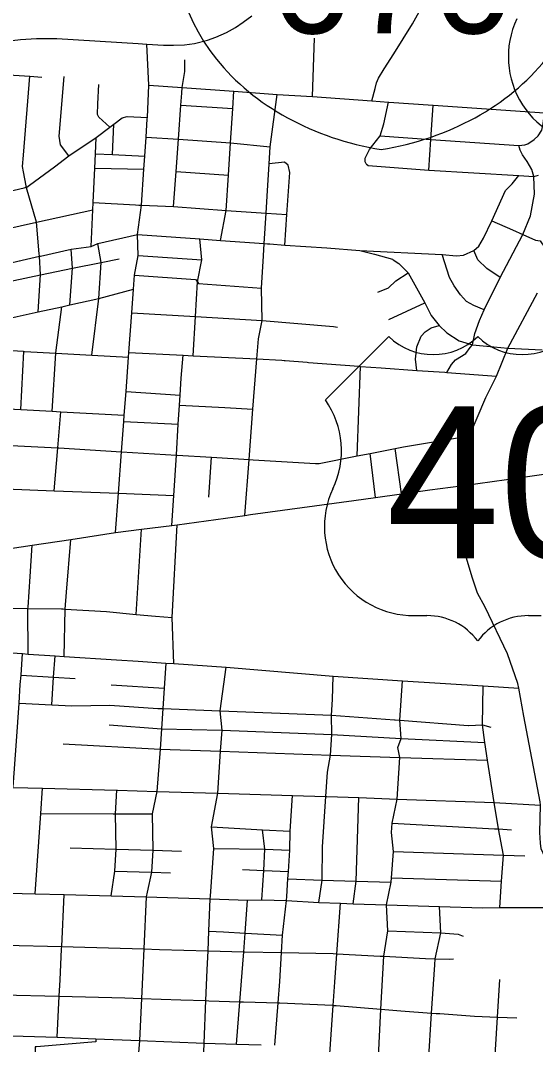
# Model space of a CAD drawing. Extents: x 1755200 to 1902939, y 644115 to 788070.
# Drawn here: x 1838166 to 1842872, y 712005 to 721369 of the extents above; entities that cross this region are included whole.
import ezdxf

# ---------------------------------------------------------------- set-up
doc = ezdxf.new("R2010")
doc.units = 0
for name, color, linetype in [('GM_X_City_Street', 7, 'Continuous'), ('GM_X_Interchange_Ramps', 7, 'Continuous'), ('GM_X_Interstate_Shield', 7, 'Continuous'), ('GM_X_US_Route', 7, 'Continuous'), ('GM_X_US_Shield', 7, 'Continuous')]:
    doc.layers.add(name, color=color, linetype=linetype)

msp = doc.modelspace()

# ---------------------------------------------------------------- linework, layer by layer
at = {"layer": 'GM_X_City_Street'}
for points in [[(1841488.9, 720925.6), (1841577.9, 721064.4), (1841749.2, 721337.6), (1841940.2, 721685.7), (1841974.9, 721749.9), (1841994, 721783.8), (1842205.8, 722173.6), (1842240.5, 722236.9), (1842274.4, 722298.6), (1842298.8, 722341.9)], [(1839241.2, 721158.8), (1839320.5, 721153.8), (1839471.3, 721143.7), (1839563.2, 721141.9), (1839663.3, 721147.4), (1839755.3, 721159.4), (1839873.8, 721188.8), (1839950.1, 721216.3), (1840049.4, 721258.6), (1840129.4, 721305.5), (1840199.2, 721353.3), (1840278.2, 721411.2)], [(1837280.1, 721053.7), (1837310.4, 721059.2), (1837635.9, 721113.6), (1837986.2, 721174.6), (1838166, 721195.3), (1838311.2, 721204), (1838496.3, 721205.5), (1839241.2, 721158.8)], [(1839324.4, 720468.8), (1839325.2, 720482.7), (1839338.4, 720776.3), (1839320.5, 721153.8)], [(1840835.5, 720672.7), (1840851.2, 721206.3)], [(1839639.5, 720703.7), (1839642.9, 720755), (1839667.9, 720902.9), (1839666.1, 721009.5)], [(1837288.6, 720921.9), (1837449.5, 720911.6), (1837607.4, 720899.4), (1838251.1, 720860.2), (1838360.3, 720851.5)], [(1838216.3, 719856.9), (1838193.5, 719984), (1838182.9, 720034.4), (1838191.9, 720136.4), (1838251.1, 720860.2)], [(1838608, 720132.3), (1838530.7, 720231.1), (1838519, 720311.6), (1838564.5, 720855.6)], [(1841376.5, 720633.8), (1841405.4, 720748.2), (1841418.5, 720798.6), (1841435.8, 720842.8), (1841488.9, 720925.6)], [(1838981.5, 720393.4), (1838882.1, 720485.8), (1838868.8, 720510.3), (1838871.6, 720606.4), (1838880.6, 720784.5)], [(1839338.4, 720776.3), (1839642.9, 720755), (1840115.9, 720722.3), (1840511.7, 720693.4), (1840672.2, 720683.1)], [(1839565.1, 719668.6), (1839588.3, 719986.6), (1839609.1, 720284), (1839632.1, 720594.8), (1839639.5, 720703.7)], [(1839993, 719357.5), (1840044.8, 719630.7), (1840065.1, 719954.2), (1840083.7, 720249.2), (1840105.1, 720564.6), (1840115.9, 720722.3)], [(1840215.6, 716843.8), (1840254.8, 717354.1), (1840290, 717814.4), (1840325.2, 718273.5), (1840339.3, 718458.2), (1840375.1, 718624), (1840368.4, 718922.3), (1840386.9, 719216.6), (1840393.4, 719329.1), (1840409.5, 719607.5), (1840418.4, 719761), (1840437.3, 720058.9), (1840447, 720213.2), (1840511.7, 720693.4)], [(1840672.2, 720683.1), (1840835.5, 720672.7), (1841376.5, 720633.8), (1841528.7, 720621.4), (1841532.3, 720621.1)], [(1839632.1, 720594.8), (1840105.1, 720564.6)], [(1841324.9, 720057.7), (1841313.9, 720076.8), (1841315.9, 720108.9), (1841332.4, 720147.8), (1841356.4, 720189.8), (1841384.1, 720229.8), (1841451.6, 720314.9), (1841487.4, 720422.7), (1841528.7, 720621.4)], [(1841532.3, 720621.1), (1841937.9, 720595.3), (1842954.6, 720525.1), (1843508.8, 720487.2)], [(1841896.9, 720000.8), (1841915.7, 720281), (1841937.9, 720595.3)], [(1838249.4, 719863.7), (1838477, 720030.2), (1838608, 720132.3), (1838856.9, 720299.1), (1838981.5, 720393.4), (1839017.9, 720420), (1839096, 720477.6), (1839141.9, 720490.4), (1839325.2, 720482.7)], [(1839034.8, 716685.9), (1839061.3, 717045.2), (1839089.4, 717425.6), (1839109.7, 717701.6), (1839114, 717759.7), (1839129.9, 717975.2), (1839153.1, 718289.5), (1839156.3, 718333.5), (1839183.1, 718695.7), (1839199.1, 718913.4), (1839208.4, 719039.6), (1839241.3, 719220.3), (1839235.9, 719411.2), (1839272, 719680), (1839293.7, 720008.8), (1839301.4, 720128.3), (1839313.9, 720303), (1839324.4, 720468.8)], [(1841451.6, 720314.9), (1841915.7, 720281), (1842719.9, 720225.4), (1842774.8, 720231.6), (1842802.9, 720240.3), (1842860.2, 720280.4), (1842896.9, 720313.7), (1842930, 720365.4), (1842942.4, 720424.7), (1842954.6, 720525.1)], [(1839006.4, 720142.1), (1839017.9, 720420)], [(1838810.3, 719303.7), (1838826.1, 719638.6), (1838829.7, 719705.5), (1838845.9, 720018.8), (1838851, 720149.1), (1838856.9, 720299.1)], [(1839313.9, 720303), (1839609.1, 720284), (1840083.7, 720249.2), (1840447, 720213.2)], [(1842856, 719942.3), (1842856, 719942.5), (1842839.4, 720006.8), (1842796.5, 720080.9), (1842753.7, 720139.3), (1842732.2, 720184.2), (1842719.9, 720225.4)], [(1838851, 720149.1), (1839006.4, 720142.1), (1839301.4, 720128.3)], [(1838845.9, 720018.8), (1839293.7, 720008.8)], [(1840581.9, 719315.7), (1840600.8, 719595.3), (1840626.7, 719979.7), (1840612.6, 720046.2), (1840579.3, 720073.2), (1840437.3, 720058.9)], [(1841324.9, 720057.7), (1841344.1, 720042.8), (1841896.9, 720000.8), (1842720.2, 719951.5)], [(1839588.3, 719986.6), (1840065.1, 719954.2)], [(1841266.8, 719266), (1842018, 719230.2), (1842149.8, 719217), (1842212.9, 719222.4), (1842308.4, 719265.3), (1842353.2, 719306.2), (1842396.1, 719378.3), (1842474, 719536.2), (1842598.7, 719812.9), (1842659.1, 719875.3), (1842720.2, 719951.5), (1842856, 719942.5), (1842898.4, 719953.7)], [(1842275.6, 718377.2), (1842294.7, 718401.9), (1842316.2, 718505.2), (1842359, 718624.1), (1842401.9, 718723.5), (1842548.1, 719017.8), (1842756.6, 719413.4), (1842824.8, 719582.9), (1842861.8, 719781.7), (1842856, 719942.3)], [(1835869.2, 719309.9), (1835880.2, 719312.4), (1836005.1, 719322.4), (1836526.9, 719455.7), (1836689.1, 719487.6), (1836863.1, 719530.7), (1837204.9, 719607), (1837537.7, 719681), (1837659.6, 719714.4), (1837830.2, 719753.8), (1838198, 719838.9), (1838218.7, 719843.7), (1838223.6, 719844.9), (1838249.4, 719863.7)], [(1838337.7, 719234.5), (1838313.3, 719525.2), (1838219.7, 719838.7), (1838218.7, 719843.7), (1838217.7, 719849), (1838216.3, 719856.9)], [(1837290.4, 719296.7), (1838313.3, 719525.2), (1838826.1, 719638.6)], [(1838829.7, 719705.5), (1839217.3, 719683.5), (1839246.6, 719681.6)], [(1839246.6, 719681.6), (1839272, 719680), (1839565.1, 719668.6), (1840044.8, 719630.7), (1840409.5, 719607.5), (1840600.8, 719595.3)], [(1842474, 719536.2), (1842662.8, 719454.2)], [(1842662.8, 719454.2), (1842756.6, 719413.4), (1842871.6, 719358.8), (1842914.5, 719353), (1842953.4, 719296.5), (1842988.5, 719236.1), (1843027.5, 719140.6)], [(1837377.9, 718995), (1837716.7, 719066.5), (1837750.9, 719074.5), (1837967.7, 719128.7), (1838340.1, 719212.8), (1838349.4, 719214.9), (1838628.5, 719276.7), (1838810.3, 719303.7), (1838871.1, 719330.5), (1839235.9, 719411.2)], [(1839235.9, 719411.2), (1839805.3, 719370.8), (1839993, 719357.5), (1840393.4, 719329.1), (1840423.6, 719327)], [(1839742.6, 718303.4), (1839763.6, 718660.7), (1839782.3, 718978.9), (1839823.8, 719181.7), (1839805.3, 719370.8)], [(1838616.7, 718768.6), (1838639.9, 719105), (1838628.5, 719276.7)], [(1838816.3, 718308.4), (1838882.9, 718826.8), (1838902.5, 719155.1), (1838871.1, 719330.5)], [(1840423.6, 719327), (1840443.7, 719325.5), (1840581.9, 719315.7), (1840965.2, 719288.5), (1841266.8, 719266)], [(1841266.8, 719266), (1841399.9, 719232.2), (1841564.6, 719185.4), (1841569.3, 719182.3), (1841571.5, 719180.9)], [(1842548.1, 719017.8), (1842426.7, 719101), (1842344.9, 719181.4), (1842308.4, 719265.3)], [(1837740.9, 718913.6), (1837959.9, 718959.9), (1838348.7, 719043.7), (1838639.9, 719105), (1838902.5, 719155.1)], [(1838327.5, 718704.3), (1838348.7, 719043.7), (1838340.1, 719212.8), (1838339.1, 719217.9), (1838337.7, 719234.5)], [(1838902.5, 719155.1), (1839068, 719190.1)], [(1839241.3, 719220.3), (1839823.8, 719181.7)], [(1841571.5, 719180.9), (1841621.6, 719147.7), (1841708.1, 719062.6), (1841860.1, 718785.9), (1841918.2, 718672.3), (1841990.7, 718581.2), (1842061.8, 718513.9), (1842175.8, 718440.5), (1842294.7, 718401.9), (1842490.4, 718385.5), (1842619.3, 718372.1)], [(1842401.9, 718723.5), (1842307, 718761.6), (1842242, 718799.4), (1842187.7, 718859.1), (1842128, 718941), (1842086.1, 719018.3), (1842018, 719230.2)], [(1841432, 718884.5), (1841527.2, 718923.9), (1841597, 718988.1), (1841708.1, 719062.6)], [(1839208.4, 719039.6), (1839764.5, 719001.6), (1839782.3, 718978.9), (1839793.4, 718964.7), (1840368.4, 718922.3)], [(1837944.1, 718620), (1838135.9, 718662.2), (1838327.5, 718704.3), (1838543.3, 718751.8), (1838616.7, 718768.6), (1838882.9, 718826.8), (1839199.1, 718913.4)], [(1841531, 718635.1), (1841860.1, 718785.9)], [(1838488.6, 718328.5), (1838543.3, 718751.8)], [(1839183.1, 718695.7), (1839763.6, 718660.7), (1840375.1, 718624), (1841025.2, 718571.9), (1841062.3, 718564)], [(1841786.1, 718168.1), (1841774.8, 718271.4), (1841786, 718385.3), (1841826.8, 718482.4), (1841863.9, 718521.4), (1841917, 718558), (1841990.7, 718581.2)], [(1837268.9, 718399.8), (1837726.5, 718373.6), (1838190.6, 718343.6), (1838195.1, 718343.3), (1838201.9, 718343)], [(1838167.7, 717811.8), (1838195.1, 718343.3)], [(1838201.9, 718343), (1838488.4, 718326.9), (1838816.3, 718308.4), (1839153.1, 718289.5)], [(1838455.3, 717796), (1838488.4, 718326.9), (1838488.6, 718328.5)], [(1839156.3, 718333.5), (1839652.8, 718308), (1839742.6, 718303.4), (1840325.2, 718273.5), (1840553.9, 718261.7), (1840574.4, 718260.1)], [(1839589.9, 717395.9), (1839607.9, 717677.2), (1839619, 717851.1), (1839624.9, 717943.6), (1839634.7, 718097.2), (1839652.8, 718308)], [(1842062.1, 718150.7), (1842103.7, 718222.6), (1842140.8, 718265.5), (1842234.3, 718324), (1842275.6, 718377.2)], [(1842619.3, 718372.1), (1842933.1, 718357.8)], [(1840574.4, 718260.1), (1840585.5, 718259.3), (1840784.1, 718243.8)], [(1840784.1, 718243.8), (1840796.1, 718242.9), (1841256, 718207)], [(1841241.8, 717386.7), (1841272.6, 718205.7)], [(1841256, 718207), (1841272.6, 718205.7), (1841460.6, 718193.4), (1841786.1, 718168.1), (1842042.9, 718151.9)], [(1842042.9, 718151.9), (1842062.1, 718150.7), (1842515, 718117.4)], [(1839129.9, 717975.2), (1839624.9, 717943.6)], [(1837199.9, 717865.2), (1837668.3, 717839.3), (1837868, 717828.4), (1838052.2, 717818.2), (1838167.7, 717811.8), (1838455.3, 717796), (1838533.3, 717791.7), (1839114, 717759.7)], [(1839619, 717851.1), (1840031.9, 717828.5), (1840031.9, 717828.5)], [(1838472.9, 717069.1), (1838505.6, 717461.1), (1838533.3, 717791.7)], [(1840031.9, 717828.5), (1840290, 717814.4)], [(1839109.7, 717701.6), (1839607.9, 717677.2)], [(1840293, 717351.8), (1840860.5, 717316.8), (1840894.5, 717318.5), (1841241.8, 717386.7), (1841361, 717410.1), (1841588.1, 717454.7), (1841664.3, 717469.7), (1842269.1, 717569.9)], [(1837147.6, 717375.3), (1837174.1, 717379.2), (1837543.1, 717433.6), (1837845.2, 717478.2), (1837848.9, 717478.7), (1837899, 717488.3), (1837963.1, 717491.7), (1838042.1, 717485.5), (1838079, 717482.7), (1838505.6, 717461.1), (1838515, 717460.6), (1839089.4, 717425.6), (1839589.9, 717395.1), (1839598.8, 717394.6), (1839910.1, 717375.4), (1840254.8, 717354.1), (1840292.7, 717351.8), (1840293, 717351.8)], [(1839548.7, 716751.8), (1839566.2, 717024.6), (1839589.9, 717395.1), (1839589.9, 717395.9)], [(1839888, 717009.5), (1839910.1, 717375.4)], [(1841408.8, 717007), (1841361, 717410.1)], [(1841647.3, 717040.7), (1841588.1, 717454.7)], [(1837820.2, 717095.7), (1838030, 717087.2), (1838472.9, 717069.1), (1839061.3, 717045.2), (1839566.2, 717024.6)], [(1843054.5, 713265.3), (1843047.2, 713343.4), (1843055.3, 713485.6), (1843052.1, 713519.6), (1842960.1, 713715.8), (1842923.5, 713793.9), (1842916.5, 713847.6), (1842910.3, 713944), (1842918.4, 714195), (1842914.8, 714225.6), (1842766.5, 715007.3), (1842718.1, 715263.1), (1842710.2, 715304.7), (1842617.5, 715578.5), (1842412.7, 716004), (1842342.2, 716131.2), (1842295.9, 716270.1), (1842219, 716523.7), (1842161.8, 716744.9), (1842159.4, 716873.2), (1842189, 717112.4)], [(1839222.4, 715938.4), (1839270, 716716.1)], [(1839567.3, 715487.8), (1839551.4, 715908.4), (1839598.4, 716758.1)], [(1838565, 715553.7), (1838573, 715987.1), (1838584.6, 716140.1), (1838625.9, 716624.3)], [(1838234.4, 715575.9), (1838234.2, 715993.4), (1838235, 716004.7), (1838253.1, 716283.5), (1838271.8, 716570.9)], [(1837840.8, 716012), (1837845.9, 716012.2), (1837948.2, 715997.6), (1838234.2, 715993.4), (1838540.3, 715989), (1838556.1, 715988.1), (1838567.3, 715987.4)], [(1838567.3, 715987.4), (1838573, 715987.1), (1838951.8, 715965.3), (1839222.4, 715938.4), (1839400.8, 715920.6), (1839551.4, 715908.4)], [(1837045.1, 715657.2), (1837481.1, 715626.6), (1837819.1, 715603.8), (1838037.3, 715589.3), (1838183.1, 715579.2), (1838234.4, 715575.9), (1838483.6, 715559.2), (1838565, 715553.7), (1839043.1, 715522.5), (1839242.4, 715509.4), (1839495.1, 715492.8)], [(1838098.8, 714360.1), (1838128.5, 714778.8), (1838140.5, 714951.8), (1838152.6, 715125.5), (1838163.7, 715295.8), (1838170.8, 715383), (1838183.1, 715579.2)], [(1838451.5, 715110.4), (1838467.9, 715363.8), (1838483.6, 715559.2)], [(1839495.1, 715492.8), (1839479.1, 715264), (1839466.1, 715076.2), (1839453.4, 714890.9), (1839440.6, 714706.2), (1839412.5, 714317.6), (1839369, 714113.5), (1839376.3, 713780.8), (1839362.8, 713582.4), (1839324.4, 713399.3)], [(1839495.1, 715492.8), (1839567.3, 715487.8), (1840046.5, 715456.2), (1841021.5, 715372.2), (1841656.9, 715331.3), (1842394.3, 715283.9), (1842718.1, 715263.1)], [(1839901.2, 713361.2), (1839932.5, 713796.6), (1839910.9, 713995.5), (1839968.3, 714303.8), (1839994.5, 714686.6), (1840007.4, 714878), (1839991.5, 715057.6), (1840046.5, 715456.2)], [(1838170.8, 715383), (1838467.9, 715363.8), (1838666.8, 715351.7)], [(1840891.1, 713302.8), (1840921.4, 713508), (1840925.6, 713813.7), (1840956, 714273), (1840970.9, 714496.1), (1840997.1, 714651.9), (1841009.3, 714841.1), (1841007.5, 715016.4), (1841017.7, 715160.5), (1841021.5, 715372.2)], [(1841508.9, 713283), (1841552.6, 713488.7), (1841555.9, 713530.1), (1841573.1, 713771), (1841554.6, 713942.9), (1841561.2, 714030.5), (1841606.7, 714248.4), (1841632.3, 714629.4), (1841614, 714721.9), (1841644.2, 714804.4), (1841631.4, 714969.6), (1841656.9, 715331.3)], [(1838995.1, 715295.3), (1839479.1, 715264)], [(1842545.3, 713257.8), (1842562.1, 713500), (1842578.6, 713737.5), (1842532.9, 713978.4), (1842495.4, 714217.4), (1842433.5, 714605.4), (1842407.8, 714766.9), (1842386.1, 714927.1), (1842394.3, 715283.9)], [(1838152.6, 715125.5), (1838451.5, 715110.4), (1838635.7, 715103), (1838982.7, 715107.4), (1839421.7, 715079.1)], [(1839421.7, 715079.1), (1839466.1, 715076.2), (1839991.5, 715057.6)], [(1839991.5, 715057.6), (1841007.5, 715016.4), (1841582.9, 714973.2), (1841590.4, 714972.7)], [(1841590.4, 714972.7), (1841631.4, 714969.6), (1842256.7, 714922.6), (1842260, 714922.7)], [(1838976.1, 714927), (1839453.4, 714890.9), (1840007.4, 714878), (1841009.3, 714841.1), (1841644.2, 714804.4), (1842407.8, 714766.9)], [(1842260, 714922.7), (1842386.1, 714927.1), (1842464.1, 714907.1)], [(1838555.7, 714756), (1839440.6, 714706.2), (1839994.5, 714686.6), (1840997.1, 714651.9), (1841632.3, 714629.4), (1842433.5, 714605.4)], [(1838098.5, 714356.2), (1838367.8, 714348.3), (1839046.1, 714330.7), (1839051.8, 714330.6), (1839412.5, 714317.6), (1839968.3, 714303.8), (1840651.4, 714281.9), (1840956, 714273), (1840964, 714272.8), (1841256.6, 714262.6), (1841606.7, 714248.4), (1842495.4, 714217.4), (1842918.4, 714195)], [(1838298.5, 713381.9), (1838351.2, 714116.6), (1838367.8, 714348.3)], [(1838994.8, 713364.7), (1839027, 713590.5), (1839041.3, 713791.6), (1839034.6, 714114.5), (1839046.1, 714330.7)], [(1840598.2, 713359.5), (1840609, 713520.1), (1840613.4, 713587.1), (1840626.9, 713782.2), (1840628.8, 713956.4), (1840651.4, 714281.9)], [(1841207.1, 713292.7), (1841233.9, 713498.5), (1841256.6, 714262.6)], [(1838351.2, 714116.6), (1839012.8, 714114.6)], [(1839012.8, 714114.6), (1839012.8, 714114.6), (1839034.6, 714114.5), (1839369, 714113.5)], [(1841561.2, 714030.5), (1842497.7, 713976.4), (1842497.9, 713976.4)], [(1839910.9, 713995.5), (1840378, 713968.7), (1840628.8, 713956.4)], [(1840370.1, 713327.6), (1840388.2, 713596.5), (1840397, 713790.1), (1840378, 713968.7)], [(1842497.9, 713976.4), (1842532.9, 713978.4), (1842653.8, 713967.3)], [(1838619.5, 713803.2), (1839041.3, 713791.6), (1839376.3, 713780.8), (1839636.7, 713771.6)], [(1839932.5, 713796.6), (1840397, 713790.1), (1840626.9, 713782.2)], [(1841573.1, 713771), (1842578.6, 713737.5), (1842774, 713731.7)], [(1839027, 713590.5), (1839362.8, 713582.4)], [(1839362.8, 713582.4), (1839536, 713576.1)], [(1840193.8, 713604.6), (1840388.2, 713596.5)], [(1840388.2, 713596.5), (1840613.4, 713587.1)], [(1841555.9, 713530.1), (1842562.1, 713500)], [(1840609, 713520.1), (1840921.4, 713508), (1841233.9, 713498.5), (1841552.6, 713488.7)], [(1838060.8, 713387.8), (1838298.5, 713381.9), (1838564.6, 713375.4), (1838994.8, 713364.7), (1839315.4, 713356.8), (1839899.4, 713336.6), (1840239.3, 713324.8), (1840370.1, 713327.6), (1840595.5, 713320.6), (1840891.1, 713302.8), (1841089.3, 713296.5), (1841207.1, 713292.7), (1841508.9, 713283), (1841995.3, 713268), (1842389, 713255.9), (1842545.3, 713257.8), (1843055.3, 713257.4)], [(1838541.8, 712883.2), (1838542.6, 712900.2), (1838564.6, 713375.4)], [(1839324.4, 713399.3), (1839315.4, 713356.8), (1839292.7, 712879.3), (1839283.5, 712685.2), (1839271.3, 712426.1), (1839252.8, 712040.7), (1839238.3, 711856.2), (1839223.6, 711670.1), (1839189.9, 711276.8), (1839170.6, 710798.7), (1839141.1, 710300)], [(1839734.4, 710256.6), (1839772.1, 710759.4), (1839786, 711243.4), (1839821, 711650.3), (1839837.5, 711849), (1839844.5, 712016.4), (1839860.7, 712406.4), (1839872.5, 712688.6), (1839879.7, 712861.6), (1839887.2, 713041.6), (1839899.4, 713336.6), (1839901.2, 713361.2)], [(1840488.4, 711998.4), (1840520.8, 712387.3), (1840536.9, 712580.9), (1840551.6, 712845.1), (1840560.5, 713004.4), (1840595.5, 713320.6), (1840598.2, 713359.5)], [(1840138.2, 712008.2), (1840169.5, 712395.5), (1840197.3, 712739.1), (1840205.4, 712851.5), (1840217.7, 713023.3), (1840239.3, 713324.8)], [(1840991.6, 711918.5), (1841023.7, 712362.8), (1841039.1, 712574.3), (1841057.2, 712834.6), (1841089.3, 713296.5)], [(1841309.8, 710153.9), (1841319.9, 710205.3), (1841340.4, 710512.5), (1841356.3, 710714.6), (1841375.6, 711182.4), (1841408.4, 711557.6), (1841412.2, 711600.8), (1841425, 711749.7), (1841437.2, 711892.9), (1841459.7, 712328.1), (1841484.6, 712812.4), (1841521.5, 713043.4), (1841508.9, 713283)], [(1841952.2, 712733.7), (1841955.9, 712788.8), (1842006.2, 713026.5), (1841995.3, 713268)], [(1839887.2, 713041.6), (1840021.4, 713034.2), (1840021.9, 713034.2)], [(1840021.9, 713034.2), (1840217.7, 713023.3), (1840560.5, 713004.4)], [(1841521.5, 713043.4), (1842006.2, 713026.5), (1842165.8, 713012.7), (1842209.7, 712994.7)], [(1838022.7, 712913.8), (1838542.6, 712900.2), (1838647.2, 712897.5), (1839292.7, 712879.3), (1839435.4, 712875.2), (1839879.7, 712861.6), (1840205.4, 712851.5), (1840211.6, 712851.3), (1840551.6, 712845.1), (1841022, 712836.5), (1841057.2, 712834.6), (1841451.9, 712814.3), (1841484.6, 712812.4), (1841867.6, 712790.5), (1841955.9, 712788.8), (1842081.8, 712786.5), (1842123.9, 712789.3)], [(1838500.3, 712071.5), (1838520.4, 712445.8), (1838528.6, 712598), (1838541.5, 712875.7), (1838541.8, 712883.2)], [(1841892.7, 711840), (1841922.8, 712293.1), (1841952.2, 712733.7)], [(1834234, 712594.6), (1834253.7, 712579.4), (1834285.8, 712574.4), (1834554.7, 712566.2), (1834760.7, 712567.2), (1834869, 712563.4), (1834958.4, 712560.2), (1835397.7, 712540), (1835721.4, 712534.2), (1835883.9, 712527.5), (1836068.9, 712517.1), (1836168.5, 712512), (1836438.1, 712503.4), (1836822.4, 712494.8), (1837155.5, 712486.1), (1837365.7, 712480), (1837593.8, 712472.3), (1837999.6, 712458.6), (1838520.4, 712445.8), (1839118.5, 712431), (1839271.3, 712426.1), (1839630.6, 712414.6), (1839860.7, 712406.4), (1839887.6, 712405.5)], [(1842496.5, 711806.2), (1842525.1, 712255.3), (1842547, 712598.9)], [(1839887.6, 712405.5), (1840169.5, 712395.5), (1840176, 712395.2), (1840186.7, 712394.8), (1840204.5, 712394.4)], [(1840204.5, 712394.4), (1840520.8, 712387.3), (1840534.8, 712387), (1841016.7, 712363.4), (1841023.7, 712362.8), (1841049.3, 712360.8)], [(1841049.3, 712360.8), (1841459.7, 712328.1), (1841640, 712313.7), (1841922.8, 712293.1), (1841964.5, 712290), (1841997.7, 712287.6)], [(1841997.7, 712287.6), (1842315.3, 712264.5), (1842525.1, 712255.3), (1842701.2, 712247.6)], [(1836408.5, 712161.8), (1836608.9, 712143.1), (1836803.1, 712123.1), (1837134.6, 712102.2), (1837345.1, 712089), (1837570.8, 712074.7), (1837598.3, 712073), (1837981.8, 712088.3), (1838500.3, 712071.5), (1838854.7, 712057), (1839252.8, 712040.7), (1839844.5, 712016.4), (1839847.9, 712016.3), (1840138.2, 712008.2), (1840363.9, 712001.9)]]:
    msp.add_lwpolyline(points, dxfattribs=at)
at = {"layer": 'GM_X_Interchange_Ramps'}
msp.add_lwpolyline([(1838854.7, 712057), (1838853.7, 712029.3), (1838312.9, 711983.3), (1838300.7, 711983.3), (1838297.5, 711887)], dxfattribs=at)
at = {"layer": 'GM_X_Interstate_Shield'}
for centre, start_param, end_param in [((1841930.6, 722025.7), 2.911027, 4.511031), ((1840993.1, 722025.7), 4.913747, 6.513751)]:
    msp.add_ellipse(centre, major_axis=(2343.8, 0), ratio=0.8, start_param=start_param, end_param=end_param, dxfattribs=at)
at = {"layer": 'GM_X_US_Route'}
for points in [[(1842189, 717112.4), (1842215.5, 717269.6), (1842246.5, 717508.5), (1842269.1, 717569.9), (1842417.5, 717922.5), (1842515, 718117.4), (1842619.3, 718372.1), (1842891.1, 718877.5)], [(1842607.2, 717172.1), (1843288.8, 717269.4), (1843569.6, 717306.7), (1843800.7, 717337.3), (1844204.3, 717390.9), (1844232.6, 717394.3), (1844462.8, 717422.2), (1844474.1, 717423.7), (1844489.1, 717425.7), (1844491.2, 717425.9)], [(1840269, 716851.1), (1841211.3, 716979.1), (1841408.8, 717007), (1841647.3, 717040.7), (1841906.5, 717077.2), (1842189, 717112.4)], [(1842189, 717112.4), (1842345.8, 717134.8)], [(1842345.8, 717134.8), (1842346.1, 717134.9), (1842607.2, 717172.1)], [(1839034.8, 716685.9), (1839270, 716716.1), (1839548.7, 716751.8), (1839598.4, 716758.1), (1840215.6, 716843.8), (1840268.9, 716851.1), (1840269, 716851.1)], [(1833991.6, 715916.8), (1834195.2, 715951.7), (1834233.2, 715957.8), (1834266.7, 715963.1), (1834601.9, 716003.2), (1834694.9, 716017.4), (1835013.1, 716063.6), (1835307.9, 716107.8), (1835535.9, 716139.8), (1835695.5, 716164.4), (1836020.3, 716214.2), (1836079.3, 716221.8), (1836347.1, 716262.8), (1836691.3, 716313.6), (1837089.3, 716373.2), (1837122.1, 716396.3), (1837499, 716453.1), (1837509.1, 716454.6), (1837781.1, 716496.1), (1837847.2, 716506.2), (1838271.8, 716570.9), (1838625.9, 716624.3), (1839034.8, 716685.9)]]:
    msp.add_lwpolyline(points, dxfattribs=at)
at = {"layer": 'GM_X_US_Shield'}
for p, q in [((1841531.9, 718479.7), (1840951.9, 717899.6)), ((1841764, 715927.3), (1841880, 715927.3)), ((1842808.1, 715927.3), (1842924.1, 715927.3))]:
    msp.add_line(p, q, dxfattribs=at)
for centre, radius, start, end in [((1843435.7, 721038.2), 812.1, 154.83192, 270.63826), ((1841938, 718893.9), 580.1, 225.573, 314.427), ((1842750.1, 718893.9), 580.1, 225.573, 314.427), ((1840286.6, 717433.8), 812.1, 334.54712, 35.00093), ((1841754.9, 716739.4), 812.1, 154.83192, 270.63826), ((1841880, 715347.2), 580.1, 36.8699, 90), ((1842808.1, 715347.2), 580.1, 90, 143.1301)]:
    msp.add_arc(centre, radius, start, end, dxfattribs=at)

# ---------------------------------------------------------------- texts
at = {"layer": 'GM_X_Interstate_Shield'}
msp.add_text('670', height=1000, dxfattribs=at).set_placement((1840445.6, 721251.1))
at = {"layer": 'GM_X_US_Shield'}
msp.add_text('40', height=1392.19, dxfattribs=at).set_placement((1841507.8, 716449.4))

doc.saveas('drawing.dxf')
